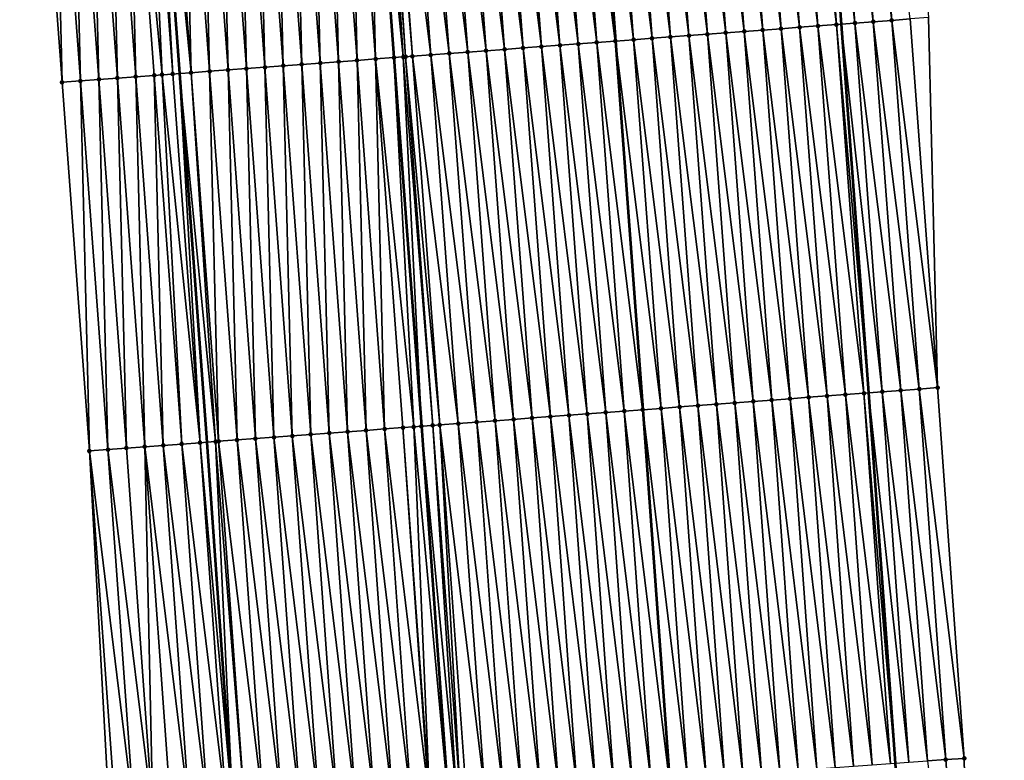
# Model space of a CAD drawing. Header units: feet. Extents: x 2010743 to 2022806, y 818705 to 837694.
# Tile 458 of 531: x 2011365 to 2011418, y 834953 to 834993. Entities that reach past the tile are written whole.
import ezdxf

# ---------------------------------------------------------------- set-up
doc = ezdxf.new("R2010")
doc.units = ezdxf.units.FT
doc.header["$MEASUREMENT"] = 0
for name, color, linetype, lineweight in [('EP_Travel Lane', 172, 'Continuous', 53), ('Road Shots', 141, 'Continuous', 100), ('STRIPING', 60, 'Continuous', 53)]:
    doc.layers.add(name, color=color, linetype=linetype, lineweight=lineweight)
doc.layers.add('I-77-MM17-21_NB-Surface-Border', color=7, linetype='Continuous')
doc.layers.add('I-77-MM17-21_NB-Surface-TIN', color=7, linetype='Continuous')

msp = doc.modelspace()

# ---------------------------------------------------------------- linework, layer by layer
at = {"layer": 'EP_Travel Lane'}
for points in [[(2011379.312, 835372.214, 318.371), (2011381.056, 835352.225, 318.031), (2011382.767, 835332.301, 317.694), (2011384.479, 835312.378, 317.312), (2011386.19, 835292.454, 316.967), (2011387.882, 835272.486, 316.613), (2011389.546, 835252.558, 316.264), (2011391.209, 835232.631, 315.902), (2011392.873, 835212.703, 315.569), (2011394.511, 835192.678, 315.213), (2011396.105, 835172.745, 314.846), (2011397.698, 835152.812, 314.476), (2011399.292, 835132.879, 314.135), (2011400.636, 835112.865, 313.791), (2011402.157, 835092.926, 313.419), (2011403.665, 835072.96, 313.042), (2011405.164, 835053.02, 312.71), (2011406.664, 835033.079, 312.361), (2011408.155, 835013.121, 312.006), (2011409.641, 834993.18, 311.649), (2011411.127, 834973.239, 311.263), (2011412.568, 834953.201, 310.905), (2011413.972, 834933.254, 310.525), (2011415.376, 834913.306, 310.196)], [(2011343.471, 835369.036, 318.673), (2011345.202, 835349.156, 318.333), (2011346.905, 835329.233, 317.953), (2011348.607, 835309.308, 317.598), (2011350.309, 835289.384, 317.24), (2011351.991, 835269.485, 316.885), (2011353.655, 835249.557, 316.548), (2011355.318, 835229.63, 316.166), (2011356.982, 835209.702, 315.817), (2011358.606, 835189.83, 315.464), (2011360.193, 835169.896, 315.119), (2011361.781, 835149.962, 314.759), (2011363.368, 835130.029, 314.388), (2011364.863, 835110.128, 314.021), (2011366.386, 835090.189, 313.681), (2011367.893, 835070.265, 313.337), (2011369.392, 835050.324, 312.984), (2011370.892, 835030.384, 312.62), (2011372.381, 835010.453, 312.287), (2011373.864, 834990.511, 311.941), (2011375.348, 834970.57, 311.56), (2011376.748, 834950.679, 311.193), (2011378.111, 834930.729, 310.823), (2011379.473, 834910.778, 310.478)]]:
    msp.add_polyline3d(points, dxfattribs=at)
at = {"layer": 'I-77-MM17-21_NB-Surface-Border', "color": 3, "linetype": 'Continuous', "lineweight": -3}
for points in [[(2011373.638, 834910.372, 310.299), (2011371.915, 834930.297, 310.642), (2011370.068, 834950.213, 310.995), (2011368.994, 834970.1, 311.378), (2011367.509, 834990.041, 311.738), (2011366.025, 835009.983, 312.086), (2011364.536, 835029.909, 312.431), (2011363.037, 835049.85, 312.781), (2011360.998, 835069.75, 313.11), (2011360.425, 835089.737, 313.503), (2011358.792, 835109.668, 313.849), (2011357.502, 835129.568, 314.203), (2011355.591, 835149.476, 314.562), (2011353.715, 835169.387, 314.903), (2011352.345, 835189.337, 315.276), (2011350.727, 835209.183, 315.635), (2011349.064, 835229.111, 315.98), (2011347.4, 835249.038, 316.356), (2011345.736, 835268.966, 316.708), (2011344.055, 835288.853, 317.055), (2011342.09, 835308.755, 317.397), (2011340.966, 835328.728, 317.775), (2011339.235, 835348.65, 318.143), (2011337.381, 835368.501, 318.484)], [(2011400.361, 835153.025, 314.383), (2011401.94, 835133.09, 314.039), (2011404.375, 835113.153, 313.643), (2011405.897, 835093.215, 313.262), (2011407.407, 835073.244, 312.898), (2011409.904, 835053.379, 312.512), (2011411.404, 835033.439, 312.17), (2011412.895, 835013.477, 311.815), (2011414.379, 834993.535, 311.467), (2011414.867, 834973.519, 311.119), (2011416.305, 834953.467, 310.75), (2011416.709, 834933.448, 310.428), (2011417.113, 834913.429, 310.133), (2011418.473, 834893.391, 309.778)]]:
    msp.add_polyline3d(points, dxfattribs=at)
at = {"layer": 'I-77-MM17-21_NB-Surface-TIN', "color": 128, "linetype": 'Continuous', "lineweight": -3}
for points in [[(2011411.388, 834993.311, 311.582), (2011409.903, 835013.252, 311.945), (2011408.906, 835013.177, 311.982)], [(2011412.385, 834993.386, 311.544), (2011410.9, 835013.327, 311.9), (2011409.903, 835013.252, 311.945)], [(2011411.388, 834993.311, 311.582), (2011412.385, 834993.386, 311.544), (2011409.903, 835013.252, 311.945)], [(2011412.385, 834993.386, 311.544), (2011413.382, 834993.461, 311.508), (2011410.9, 835013.327, 311.9)], [(2011404.407, 834992.788, 311.759), (2011402.923, 835012.73, 312.114), (2011401.926, 835012.655, 312.128)], [(2011405.405, 834992.862, 311.743), (2011403.92, 835012.804, 312.098), (2011402.923, 835012.73, 312.114)], [(2011404.407, 834992.788, 311.759), (2011405.405, 834992.862, 311.743), (2011402.923, 835012.73, 312.114)], [(2011406.402, 834992.937, 311.725), (2011404.917, 835012.879, 312.083), (2011403.92, 835012.804, 312.098)], [(2011405.405, 834992.862, 311.743), (2011406.402, 834992.937, 311.725), (2011403.92, 835012.804, 312.098)], [(2011407.399, 834993.012, 311.708), (2011405.914, 835012.953, 312.066), (2011404.917, 835012.879, 312.083)], [(2011406.402, 834992.937, 311.725), (2011407.399, 834993.012, 311.708), (2011404.917, 835012.879, 312.083)], [(2011408.396, 834993.086, 311.69), (2011406.912, 835013.028, 312.05), (2011405.914, 835012.953, 312.066)], [(2011407.399, 834993.012, 311.708), (2011408.396, 834993.086, 311.69), (2011405.914, 835012.953, 312.066)], [(2011409.393, 834993.161, 311.659), (2011407.909, 835013.103, 312.014), (2011406.912, 835013.028, 312.05)], [(2011408.396, 834993.086, 311.69), (2011409.393, 834993.161, 311.659), (2011406.912, 835013.028, 312.05)], [(2011407.909, 835013.103, 312.014), (2011409.641, 834993.18, 311.649), (2011408.155, 835013.121, 312.006)], [(2011409.393, 834993.161, 311.659), (2011409.641, 834993.18, 311.649), (2011407.909, 835013.103, 312.014)], [(2011410.391, 834993.236, 311.621), (2011408.906, 835013.177, 311.982), (2011408.155, 835013.121, 312.006)], [(2011410.391, 834993.236, 311.621), (2011408.155, 835013.121, 312.006), (2011409.641, 834993.18, 311.649)], [(2011410.391, 834993.236, 311.621), (2011411.388, 834993.311, 311.582), (2011408.906, 835013.177, 311.982)], [(2011397.427, 834992.266, 311.878), (2011395.942, 835012.208, 312.246), (2011394.945, 835012.133, 312.256)], [(2011395.942, 835012.208, 312.246), (2011397.442, 834992.267, 311.877), (2011395.957, 835012.209, 312.246)], [(2011397.427, 834992.266, 311.878), (2011397.442, 834992.267, 311.877), (2011395.942, 835012.208, 312.246)], [(2011398.424, 834992.341, 311.868), (2011396.939, 835012.282, 312.231), (2011395.957, 835012.209, 312.246)], [(2011398.424, 834992.341, 311.868), (2011395.957, 835012.209, 312.246), (2011397.442, 834992.267, 311.877)], [(2011399.421, 834992.415, 311.838), (2011397.937, 835012.357, 312.194), (2011396.939, 835012.282, 312.231)], [(2011398.424, 834992.341, 311.868), (2011399.421, 834992.415, 311.838), (2011396.939, 835012.282, 312.231)], [(2011400.418, 834992.49, 311.816), (2011398.934, 835012.432, 312.171), (2011397.937, 835012.357, 312.194)], [(2011399.421, 834992.415, 311.838), (2011400.418, 834992.49, 311.816), (2011397.937, 835012.357, 312.194)], [(2011401.416, 834992.564, 311.801), (2011399.931, 835012.506, 312.155), (2011398.934, 835012.432, 312.171)], [(2011400.418, 834992.49, 311.816), (2011401.416, 834992.564, 311.801), (2011398.934, 835012.432, 312.171)], [(2011402.413, 834992.639, 311.784), (2011400.928, 835012.581, 312.14), (2011399.931, 835012.506, 312.155)], [(2011401.416, 834992.564, 311.801), (2011402.413, 834992.639, 311.784), (2011399.931, 835012.506, 312.155)], [(2011403.41, 834992.713, 311.771), (2011401.926, 835012.655, 312.128), (2011400.928, 835012.581, 312.14)], [(2011402.413, 834992.639, 311.784), (2011403.41, 834992.713, 311.771), (2011400.928, 835012.581, 312.14)], [(2011403.41, 834992.713, 311.771), (2011404.407, 834992.788, 311.759), (2011401.926, 835012.655, 312.128)], [(2011390.446, 834991.744, 311.986), (2011388.962, 835011.686, 312.356), (2011387.965, 835011.611, 312.375)], [(2011391.444, 834991.819, 311.972), (2011389.959, 835011.76, 312.341), (2011388.962, 835011.686, 312.356)], [(2011390.446, 834991.744, 311.986), (2011391.444, 834991.819, 311.972), (2011388.962, 835011.686, 312.356)], [(2011392.441, 834991.894, 311.954), (2011390.956, 835011.835, 312.321), (2011389.959, 835011.76, 312.341)], [(2011391.444, 834991.819, 311.972), (2011392.441, 834991.894, 311.954), (2011389.959, 835011.76, 312.341)], [(2011393.438, 834991.968, 311.937), (2011391.953, 835011.91, 312.304), (2011390.956, 835011.835, 312.321)], [(2011392.441, 834991.894, 311.954), (2011393.438, 834991.968, 311.937), (2011390.956, 835011.835, 312.321)], [(2011394.435, 834992.043, 311.922), (2011392.951, 835011.984, 312.286), (2011391.953, 835011.91, 312.304)], [(2011393.438, 834991.968, 311.937), (2011394.435, 834992.043, 311.922), (2011391.953, 835011.91, 312.304)], [(2011395.432, 834992.117, 311.907), (2011393.948, 835012.059, 312.266), (2011392.951, 835011.984, 312.286)], [(2011394.435, 834992.043, 311.922), (2011395.432, 834992.117, 311.907), (2011392.951, 835011.984, 312.286)], [(2011396.43, 834992.192, 311.89), (2011394.945, 835012.133, 312.256), (2011393.948, 835012.059, 312.266)], [(2011395.432, 834992.117, 311.907), (2011396.43, 834992.192, 311.89), (2011393.948, 835012.059, 312.266)], [(2011396.43, 834992.192, 311.89), (2011397.427, 834992.266, 311.878), (2011394.945, 835012.133, 312.256)], [(2011382.468, 834991.15, 312.021), (2011381.981, 835011.165, 312.403), (2011380.984, 835011.091, 312.388)], [(2011383.466, 834991.224, 312.036), (2011382.978, 835011.239, 312.423), (2011381.981, 835011.165, 312.403)], [(2011382.468, 834991.15, 312.021), (2011383.466, 834991.224, 312.036), (2011381.981, 835011.165, 312.403)], [(2011384.463, 834991.298, 312.055), (2011383.976, 835011.313, 312.433), (2011382.978, 835011.239, 312.423)], [(2011383.466, 834991.224, 312.036), (2011384.463, 834991.298, 312.055), (2011382.978, 835011.239, 312.423)], [(2011385.964, 834991.409, 312.068), (2011384.732, 835011.37, 312.438), (2011383.976, 835011.313, 312.433)], [(2011385.964, 834991.409, 312.068), (2011383.976, 835011.313, 312.433), (2011385.46, 834991.372, 312.063)], [(2011384.463, 834991.298, 312.055), (2011385.46, 834991.372, 312.063), (2011383.976, 835011.313, 312.433)], [(2011386.09, 834991.419, 312.068), (2011384.812, 835011.376, 312.438), (2011384.732, 835011.37, 312.438)], [(2011385.964, 834991.409, 312.068), (2011386.09, 834991.419, 312.068), (2011384.732, 835011.37, 312.438)], [(2011386.457, 834991.446, 312.063), (2011384.973, 835011.388, 312.437), (2011384.812, 835011.376, 312.438)], [(2011386.09, 834991.419, 312.068), (2011386.457, 834991.446, 312.063), (2011384.812, 835011.376, 312.438)], [(2011387.455, 834991.521, 312.045), (2011385.97, 835011.462, 312.418), (2011384.973, 835011.388, 312.437)], [(2011386.457, 834991.446, 312.063), (2011387.455, 834991.521, 312.045), (2011384.973, 835011.388, 312.437)], [(2011388.452, 834991.595, 312.024), (2011386.967, 835011.537, 312.396), (2011385.97, 835011.462, 312.418)], [(2011387.455, 834991.521, 312.045), (2011388.452, 834991.595, 312.024), (2011385.97, 835011.462, 312.418)], [(2011389.449, 834991.67, 312.003), (2011387.965, 835011.611, 312.375), (2011386.967, 835011.537, 312.396)], [(2011388.452, 834991.595, 312.024), (2011389.449, 834991.67, 312.003), (2011386.967, 835011.537, 312.396)], [(2011389.449, 834991.67, 312.003), (2011390.446, 834991.744, 311.986), (2011387.965, 835011.611, 312.375)], [(2011374.49, 834990.557, 311.953), (2011374.003, 835010.573, 312.318), (2011373.006, 835010.499, 312.303)], [(2011375.488, 834990.631, 311.965), (2011375, 835010.647, 312.335), (2011374.003, 835010.573, 312.318)], [(2011374.49, 834990.557, 311.953), (2011375.488, 834990.631, 311.965), (2011374.003, 835010.573, 312.318)], [(2011376.485, 834990.705, 311.973), (2011375.998, 835010.721, 312.345), (2011375, 835010.647, 312.335)], [(2011375.488, 834990.631, 311.965), (2011376.485, 834990.705, 311.973), (2011375, 835010.647, 312.335)], [(2011377.482, 834990.779, 311.979), (2011376.995, 835010.795, 312.353), (2011375.998, 835010.721, 312.345)], [(2011376.485, 834990.705, 311.973), (2011377.482, 834990.779, 311.979), (2011375.998, 835010.721, 312.345)], [(2011378.479, 834990.854, 311.988), (2011377.992, 835010.869, 312.361), (2011376.995, 835010.795, 312.353)], [(2011377.482, 834990.779, 311.979), (2011378.479, 834990.854, 311.988), (2011376.995, 835010.795, 312.353)], [(2011379.477, 834990.928, 311.994), (2011378.989, 835010.943, 312.37), (2011377.992, 835010.869, 312.361)], [(2011378.479, 834990.854, 311.988), (2011379.477, 834990.928, 311.994), (2011377.992, 835010.869, 312.361)], [(2011380.474, 834991.002, 312.002), (2011379.987, 835011.017, 312.377), (2011378.989, 835010.943, 312.37)], [(2011379.477, 834990.928, 311.994), (2011380.474, 834991.002, 312.002), (2011378.989, 835010.943, 312.37)], [(2011381.471, 834991.076, 312.011), (2011380.984, 835011.091, 312.388), (2011379.987, 835011.017, 312.377)], [(2011380.474, 834991.002, 312.002), (2011381.471, 834991.076, 312.011), (2011379.987, 835011.017, 312.377)], [(2011381.471, 834991.076, 312.011), (2011382.468, 834991.15, 312.021), (2011380.984, 835011.091, 312.388)], [(2011367.509, 834990.041, 311.738), (2011367.022, 835010.057, 312.121), (2011366.025, 835009.983, 312.086)], [(2011368.507, 834990.115, 311.775), (2011368.019, 835010.13, 312.153), (2011367.022, 835010.057, 312.121)], [(2011367.509, 834990.041, 311.738), (2011368.507, 834990.115, 311.775), (2011367.022, 835010.057, 312.121)], [(2011369.504, 834990.189, 311.809), (2011369.017, 835010.204, 312.189), (2011368.019, 835010.13, 312.153)], [(2011368.507, 834990.115, 311.775), (2011369.504, 834990.189, 311.809), (2011368.019, 835010.13, 312.153)], [(2011370.501, 834990.262, 311.847), (2011370.014, 835010.278, 312.208), (2011369.017, 835010.204, 312.189)], [(2011369.504, 834990.189, 311.809), (2011370.501, 834990.262, 311.847), (2011369.017, 835010.204, 312.189)], [(2011371.499, 834990.336, 311.865), (2011371.011, 835010.352, 312.245), (2011370.014, 835010.278, 312.208)], [(2011370.501, 834990.262, 311.847), (2011371.499, 834990.336, 311.865), (2011370.014, 835010.278, 312.208)], [(2011372.918, 834990.441, 311.925), (2011372.009, 835010.425, 312.285), (2011371.011, 835010.352, 312.245)], [(2011371.499, 834990.336, 311.865), (2011372.496, 834990.41, 311.899), (2011371.011, 835010.352, 312.245)], [(2011372.496, 834990.41, 311.899), (2011372.918, 834990.441, 311.925), (2011371.011, 835010.352, 312.245)], [(2011373.493, 834990.483, 311.934), (2011372.381, 835010.453, 312.287), (2011372.009, 835010.425, 312.285)], [(2011372.918, 834990.441, 311.925), (2011373.493, 834990.483, 311.934), (2011372.009, 835010.425, 312.285)], [(2011372.545, 835010.465, 312.287), (2011372.381, 835010.453, 312.287), (2011373.864, 834990.511, 311.941)], [(2011373.493, 834990.483, 311.934), (2011373.864, 834990.511, 311.941), (2011372.381, 835010.453, 312.287)], [(2011374.49, 834990.557, 311.953), (2011373.006, 835010.499, 312.303), (2011372.545, 835010.465, 312.287)], [(2011374.49, 834990.557, 311.953), (2011372.545, 835010.465, 312.287), (2011373.864, 834990.511, 311.941)], [(2011414.867, 834973.519, 311.119), (2011414.379, 834993.535, 311.467), (2011413.382, 834993.461, 311.508)], [(2011408.884, 834973.07, 311.33), (2011407.399, 834993.012, 311.708), (2011406.402, 834992.937, 311.725)], [(2011409.881, 834973.145, 311.309), (2011408.396, 834993.086, 311.69), (2011407.399, 834993.012, 311.708)], [(2011408.884, 834973.07, 311.33), (2011409.881, 834973.145, 311.309), (2011407.399, 834993.012, 311.708)], [(2011410.878, 834973.22, 311.275), (2011409.393, 834993.161, 311.659), (2011408.396, 834993.086, 311.69)], [(2011409.881, 834973.145, 311.309), (2011410.878, 834973.22, 311.275), (2011408.396, 834993.086, 311.69)], [(2011409.393, 834993.161, 311.659), (2011411.127, 834973.239, 311.263), (2011409.641, 834993.18, 311.649)], [(2011410.878, 834973.22, 311.275), (2011411.127, 834973.239, 311.263), (2011409.393, 834993.161, 311.659)], [(2011411.875, 834973.295, 311.226), (2011410.391, 834993.236, 311.621), (2011409.641, 834993.18, 311.649)], [(2011411.875, 834973.295, 311.226), (2011409.641, 834993.18, 311.649), (2011411.127, 834973.239, 311.263)], [(2011412.872, 834973.37, 311.186), (2011411.388, 834993.311, 311.582), (2011410.391, 834993.236, 311.621)], [(2011411.875, 834973.295, 311.226), (2011412.872, 834973.37, 311.186), (2011410.391, 834993.236, 311.621)], [(2011413.87, 834973.445, 311.153), (2011412.385, 834993.386, 311.544), (2011411.388, 834993.311, 311.582)], [(2011412.872, 834973.37, 311.186), (2011413.87, 834973.445, 311.153), (2011411.388, 834993.311, 311.582)], [(2011414.867, 834973.519, 311.119), (2011413.382, 834993.461, 311.508), (2011412.385, 834993.386, 311.544)], [(2011413.87, 834973.445, 311.153), (2011414.867, 834973.519, 311.119), (2011412.385, 834993.386, 311.544)], [(2011401.903, 834972.548, 311.462), (2011400.418, 834992.49, 311.816), (2011399.421, 834992.415, 311.838)], [(2011402.9, 834972.623, 311.443), (2011401.416, 834992.564, 311.801), (2011400.418, 834992.49, 311.816)], [(2011401.903, 834972.548, 311.462), (2011402.9, 834972.623, 311.443), (2011400.418, 834992.49, 311.816)], [(2011403.897, 834972.697, 311.426), (2011402.413, 834992.639, 311.784), (2011401.416, 834992.564, 311.801)], [(2011402.9, 834972.623, 311.443), (2011403.897, 834972.697, 311.426), (2011401.416, 834992.564, 311.801)], [(2011404.895, 834972.772, 311.408), (2011403.41, 834992.713, 311.771), (2011402.413, 834992.639, 311.784)], [(2011403.897, 834972.697, 311.426), (2011404.895, 834972.772, 311.408), (2011402.413, 834992.639, 311.784)], [(2011405.892, 834972.846, 311.391), (2011404.407, 834992.788, 311.759), (2011403.41, 834992.713, 311.771)], [(2011404.895, 834972.772, 311.408), (2011405.892, 834972.846, 311.391), (2011403.41, 834992.713, 311.771)], [(2011406.889, 834972.921, 311.373), (2011405.405, 834992.862, 311.743), (2011404.407, 834992.788, 311.759)], [(2011405.892, 834972.846, 311.391), (2011406.889, 834972.921, 311.373), (2011404.407, 834992.788, 311.759)], [(2011407.886, 834972.996, 311.352), (2011406.402, 834992.937, 311.725), (2011405.405, 834992.862, 311.743)], [(2011406.889, 834972.921, 311.373), (2011407.886, 834972.996, 311.352), (2011405.405, 834992.862, 311.743)], [(2011407.886, 834972.996, 311.352), (2011408.884, 834973.07, 311.33), (2011406.402, 834992.937, 311.725)], [(2011394.923, 834972.026, 311.584), (2011393.438, 834991.968, 311.937), (2011392.441, 834991.894, 311.954)], [(2011395.92, 834972.101, 311.569), (2011394.435, 834992.043, 311.922), (2011393.438, 834991.968, 311.937)], [(2011394.923, 834972.026, 311.584), (2011395.92, 834972.101, 311.569), (2011393.438, 834991.968, 311.937)], [(2011396.917, 834972.175, 311.553), (2011395.432, 834992.117, 311.907), (2011394.435, 834992.043, 311.922)], [(2011395.92, 834972.101, 311.569), (2011396.917, 834972.175, 311.553), (2011394.435, 834992.043, 311.922)], [(2011397.914, 834972.25, 311.548), (2011396.43, 834992.192, 311.89), (2011395.432, 834992.117, 311.907)], [(2011396.917, 834972.175, 311.553), (2011397.914, 834972.25, 311.548), (2011395.432, 834992.117, 311.907)], [(2011398.911, 834972.324, 311.552), (2011397.427, 834992.266, 311.878), (2011396.43, 834992.192, 311.89)], [(2011397.914, 834972.25, 311.548), (2011398.911, 834972.324, 311.552), (2011396.43, 834992.192, 311.89)], [(2011397.427, 834992.266, 311.878), (2011398.928, 834972.325, 311.551), (2011397.442, 834992.267, 311.877)], [(2011398.911, 834972.324, 311.552), (2011398.928, 834972.325, 311.551), (2011397.427, 834992.266, 311.878)], [(2011399.909, 834972.399, 311.525), (2011398.424, 834992.341, 311.868), (2011397.442, 834992.267, 311.877)], [(2011399.909, 834972.399, 311.525), (2011397.442, 834992.267, 311.877), (2011398.928, 834972.325, 311.551)], [(2011400.906, 834972.474, 311.485), (2011399.421, 834992.415, 311.838), (2011398.424, 834992.341, 311.868)], [(2011399.909, 834972.399, 311.525), (2011400.906, 834972.474, 311.485), (2011398.424, 834992.341, 311.868)], [(2011400.906, 834972.474, 311.485), (2011401.903, 834972.548, 311.462), (2011399.421, 834992.415, 311.838)], [(2011385.964, 834991.409, 312.068), (2011385.46, 834991.372, 312.063), (2011386.945, 834971.43, 311.712)], [(2011387.562, 834971.476, 311.712), (2011386.09, 834991.419, 312.068), (2011385.964, 834991.409, 312.068)], [(2011387.562, 834971.476, 311.712), (2011385.964, 834991.409, 312.068), (2011386.945, 834971.43, 311.712)], [(2011387.942, 834971.504, 311.709), (2011386.457, 834991.446, 312.063), (2011386.09, 834991.419, 312.068)], [(2011387.562, 834971.476, 311.712), (2011387.942, 834971.504, 311.709), (2011386.09, 834991.419, 312.068)], [(2011388.939, 834971.579, 311.693), (2011387.455, 834991.521, 312.045), (2011386.457, 834991.446, 312.063)], [(2011387.942, 834971.504, 311.709), (2011388.939, 834971.579, 311.693), (2011386.457, 834991.446, 312.063)], [(2011389.936, 834971.654, 311.671), (2011388.452, 834991.595, 312.024), (2011387.455, 834991.521, 312.045)], [(2011388.939, 834971.579, 311.693), (2011389.936, 834971.654, 311.671), (2011387.455, 834991.521, 312.045)], [(2011390.934, 834971.728, 311.657), (2011389.449, 834991.67, 312.003), (2011388.452, 834991.595, 312.024)], [(2011389.936, 834971.654, 311.671), (2011390.934, 834971.728, 311.657), (2011388.452, 834991.595, 312.024)], [(2011391.931, 834971.803, 311.639), (2011390.446, 834991.744, 311.986), (2011389.449, 834991.67, 312.003)], [(2011390.934, 834971.728, 311.657), (2011391.931, 834971.803, 311.639), (2011389.449, 834991.67, 312.003)], [(2011392.928, 834971.877, 311.624), (2011391.444, 834991.819, 311.972), (2011390.446, 834991.744, 311.986)], [(2011391.931, 834971.803, 311.639), (2011392.928, 834971.877, 311.624), (2011390.446, 834991.744, 311.986)], [(2011393.925, 834971.952, 311.605), (2011392.441, 834991.894, 311.954), (2011391.444, 834991.819, 311.972)], [(2011392.928, 834971.877, 311.624), (2011393.925, 834971.952, 311.605), (2011391.444, 834991.819, 311.972)], [(2011393.925, 834971.952, 311.605), (2011394.923, 834972.026, 311.584), (2011392.441, 834991.894, 311.954)], [(2011379.964, 834970.912, 311.634), (2011379.477, 834990.928, 311.994), (2011378.479, 834990.854, 311.988)], [(2011380.961, 834970.986, 311.644), (2011380.474, 834991.002, 312.002), (2011379.477, 834990.928, 311.994)], [(2011379.964, 834970.912, 311.634), (2011380.961, 834970.986, 311.644), (2011379.477, 834990.928, 311.994)], [(2011381.959, 834971.06, 311.656), (2011381.471, 834991.076, 312.011), (2011380.474, 834991.002, 312.002)], [(2011380.961, 834970.986, 311.644), (2011381.959, 834971.06, 311.656), (2011380.474, 834991.002, 312.002)], [(2011382.956, 834971.134, 311.666), (2011382.468, 834991.15, 312.021), (2011381.471, 834991.076, 312.011)], [(2011381.959, 834971.06, 311.656), (2011382.956, 834971.134, 311.666), (2011381.471, 834991.076, 312.011)], [(2011383.953, 834971.208, 311.68), (2011383.466, 834991.224, 312.036), (2011382.468, 834991.15, 312.021)], [(2011382.956, 834971.134, 311.666), (2011383.953, 834971.208, 311.68), (2011382.468, 834991.15, 312.021)], [(2011384.95, 834971.282, 311.691), (2011384.463, 834991.298, 312.055), (2011383.466, 834991.224, 312.036)], [(2011383.953, 834971.208, 311.68), (2011384.95, 834971.282, 311.691), (2011383.466, 834991.224, 312.036)], [(2011386.53, 834971.399, 311.714), (2011385.46, 834991.372, 312.063), (2011384.463, 834991.298, 312.055)], [(2011384.95, 834971.282, 311.691), (2011385.948, 834971.356, 311.707), (2011384.463, 834991.298, 312.055)], [(2011385.948, 834971.356, 311.707), (2011386.53, 834971.399, 311.714), (2011384.463, 834991.298, 312.055)], [(2011386.53, 834971.399, 311.714), (2011386.945, 834971.43, 311.712), (2011385.46, 834991.372, 312.063)], [(2011371.986, 834970.321, 311.484), (2011371.499, 834990.336, 311.865), (2011370.501, 834990.262, 311.847)], [(2011372.983, 834970.394, 311.507), (2011372.496, 834990.41, 311.899), (2011371.499, 834990.336, 311.865)], [(2011371.986, 834970.321, 311.484), (2011372.983, 834970.394, 311.507), (2011371.499, 834990.336, 311.865)], [(2011373.98, 834970.468, 311.536), (2011372.918, 834990.441, 311.925), (2011372.496, 834990.41, 311.899)], [(2011372.983, 834970.394, 311.507), (2011373.98, 834970.468, 311.536), (2011372.496, 834990.41, 311.899)], [(2011374.978, 834970.542, 311.548), (2011373.493, 834990.483, 311.934), (2011372.918, 834990.441, 311.925)], [(2011373.98, 834970.468, 311.536), (2011374.978, 834970.542, 311.548), (2011372.918, 834990.441, 311.925)], [(2011374.978, 834970.542, 311.548), (2011373.864, 834990.511, 311.941), (2011373.493, 834990.483, 311.934)], [(2011375.817, 834970.604, 311.575), (2011374.49, 834990.557, 311.953), (2011373.864, 834990.511, 311.941)], [(2011374.978, 834970.542, 311.548), (2011375.348, 834970.57, 311.56), (2011373.864, 834990.511, 311.941)], [(2011375.817, 834970.604, 311.575), (2011373.864, 834990.511, 311.941), (2011375.348, 834970.57, 311.56)], [(2011375.975, 834970.616, 311.58), (2011375.488, 834990.631, 311.965), (2011374.49, 834990.557, 311.953)], [(2011375.817, 834970.604, 311.575), (2011375.975, 834970.616, 311.58), (2011374.49, 834990.557, 311.953)], [(2011376.972, 834970.69, 311.599), (2011376.485, 834990.705, 311.973), (2011375.488, 834990.631, 311.965)], [(2011375.975, 834970.616, 311.58), (2011376.972, 834970.69, 311.599), (2011375.488, 834990.631, 311.965)], [(2011377.969, 834970.764, 311.609), (2011377.482, 834990.779, 311.979), (2011376.485, 834990.705, 311.973)], [(2011376.972, 834970.69, 311.599), (2011377.969, 834970.764, 311.609), (2011376.485, 834990.705, 311.973)], [(2011378.967, 834970.838, 311.622), (2011378.479, 834990.854, 311.988), (2011377.482, 834990.779, 311.979)], [(2011377.969, 834970.764, 311.609), (2011378.967, 834970.838, 311.622), (2011377.482, 834990.779, 311.979)], [(2011378.967, 834970.838, 311.622), (2011379.964, 834970.912, 311.634), (2011378.479, 834990.854, 311.988)], [(2011368.994, 834970.1, 311.378), (2011368.507, 834990.115, 311.775), (2011367.509, 834990.041, 311.738)], [(2011369.991, 834970.173, 311.412), (2011369.504, 834990.189, 311.809), (2011368.507, 834990.115, 311.775)], [(2011368.994, 834970.1, 311.378), (2011369.991, 834970.173, 311.412), (2011368.507, 834990.115, 311.775)], [(2011370.989, 834970.247, 311.446), (2011370.501, 834990.262, 311.847), (2011369.504, 834990.189, 311.809)], [(2011369.991, 834970.173, 311.412), (2011370.989, 834970.247, 311.446), (2011369.504, 834990.189, 311.809)], [(2011370.989, 834970.247, 311.446), (2011371.986, 834970.321, 311.484), (2011370.501, 834990.262, 311.847)], [(2011413.312, 834953.254, 310.873), (2011411.875, 834973.295, 311.226), (2011411.127, 834973.239, 311.263)], [(2011414.31, 834953.325, 310.84), (2011412.872, 834973.37, 311.186), (2011411.875, 834973.295, 311.226)], [(2011413.312, 834953.254, 310.873), (2011414.31, 834953.325, 310.84), (2011411.875, 834973.295, 311.226)], [(2011415.307, 834953.396, 310.795), (2011413.87, 834973.445, 311.153), (2011412.872, 834973.37, 311.186)], [(2011414.31, 834953.325, 310.84), (2011415.307, 834953.396, 310.795), (2011412.872, 834973.37, 311.186)], [(2011416.305, 834953.467, 310.75), (2011414.867, 834973.519, 311.119), (2011413.87, 834973.445, 311.153)], [(2011415.307, 834953.396, 310.795), (2011416.305, 834953.467, 310.75), (2011413.87, 834973.445, 311.153)], [(2011406.33, 834952.76, 311.041), (2011404.895, 834972.772, 311.408), (2011403.897, 834972.697, 311.426)], [(2011407.327, 834952.831, 311.024), (2011405.892, 834972.846, 311.391), (2011404.895, 834972.772, 311.408)], [(2011406.33, 834952.76, 311.041), (2011407.327, 834952.831, 311.024), (2011404.895, 834972.772, 311.408)], [(2011408.325, 834952.901, 311.01), (2011406.889, 834972.921, 311.373), (2011405.892, 834972.846, 311.391)], [(2011407.327, 834952.831, 311.024), (2011408.325, 834952.901, 311.01), (2011405.892, 834972.846, 311.391)], [(2011409.322, 834952.971, 310.993), (2011407.886, 834972.996, 311.352), (2011406.889, 834972.921, 311.373)], [(2011408.325, 834952.901, 311.01), (2011409.322, 834952.971, 310.993), (2011406.889, 834972.921, 311.373)], [(2011410.32, 834953.042, 310.973), (2011408.884, 834973.07, 311.33), (2011407.886, 834972.996, 311.352)], [(2011409.322, 834952.971, 310.993), (2011410.32, 834953.042, 310.973), (2011407.886, 834972.996, 311.352)], [(2011411.317, 834953.112, 310.951), (2011409.881, 834973.145, 311.309), (2011408.884, 834973.07, 311.33)], [(2011410.32, 834953.042, 310.973), (2011411.317, 834953.112, 310.951), (2011408.884, 834973.07, 311.33)], [(2011412.315, 834953.183, 310.915), (2011410.878, 834973.22, 311.275), (2011409.881, 834973.145, 311.309)], [(2011411.317, 834953.112, 310.951), (2011412.315, 834953.183, 310.915), (2011409.881, 834973.145, 311.309)], [(2011410.878, 834973.22, 311.275), (2011412.568, 834953.201, 310.905), (2011411.127, 834973.239, 311.263)], [(2011412.315, 834953.183, 310.915), (2011412.568, 834953.201, 310.905), (2011410.878, 834973.22, 311.275)], [(2011413.312, 834953.254, 310.873), (2011411.127, 834973.239, 311.263), (2011412.568, 834953.201, 310.905)], [(2011399.347, 834952.267, 311.175), (2011397.914, 834972.25, 311.548), (2011396.917, 834972.175, 311.553)], [(2011400.345, 834952.338, 311.163), (2011398.911, 834972.324, 311.552), (2011397.914, 834972.25, 311.548)], [(2011399.347, 834952.267, 311.175), (2011400.345, 834952.338, 311.163), (2011397.914, 834972.25, 311.548)], [(2011398.911, 834972.324, 311.552), (2011400.361, 834952.339, 311.163), (2011398.928, 834972.325, 311.551)], [(2011400.345, 834952.338, 311.163), (2011400.361, 834952.339, 311.163), (2011398.911, 834972.324, 311.552)], [(2011401.342, 834952.408, 311.148), (2011399.909, 834972.399, 311.525), (2011398.928, 834972.325, 311.551)], [(2011401.342, 834952.408, 311.148), (2011398.928, 834972.325, 311.551), (2011400.361, 834952.339, 311.163)], [(2011402.34, 834952.478, 311.12), (2011400.906, 834972.474, 311.485), (2011399.909, 834972.399, 311.525)], [(2011401.342, 834952.408, 311.148), (2011402.34, 834952.478, 311.12), (2011399.909, 834972.399, 311.525)], [(2011403.337, 834952.549, 311.099), (2011401.903, 834972.548, 311.462), (2011400.906, 834972.474, 311.485)], [(2011402.34, 834952.478, 311.12), (2011403.337, 834952.549, 311.099), (2011400.906, 834972.474, 311.485)], [(2011404.335, 834952.619, 311.077), (2011402.9, 834972.623, 311.443), (2011401.903, 834972.548, 311.462)], [(2011403.337, 834952.549, 311.099), (2011404.335, 834952.619, 311.077), (2011401.903, 834972.548, 311.462)], [(2011405.332, 834952.69, 311.058), (2011403.897, 834972.697, 311.426), (2011402.9, 834972.623, 311.443)], [(2011404.335, 834952.619, 311.077), (2011405.332, 834952.69, 311.058), (2011402.9, 834972.623, 311.443)], [(2011405.332, 834952.69, 311.058), (2011406.33, 834952.76, 311.041), (2011403.897, 834972.697, 311.426)], [(2011392.364, 834951.774, 311.293), (2011390.934, 834971.728, 311.657), (2011389.936, 834971.654, 311.671)], [(2011393.362, 834951.845, 311.274), (2011391.931, 834971.803, 311.639), (2011390.934, 834971.728, 311.657)], [(2011392.364, 834951.774, 311.293), (2011393.362, 834951.845, 311.274), (2011390.934, 834971.728, 311.657)], [(2011394.359, 834951.915, 311.257), (2011392.928, 834971.877, 311.624), (2011391.931, 834971.803, 311.639)], [(2011393.362, 834951.845, 311.274), (2011394.359, 834951.915, 311.257), (2011391.931, 834971.803, 311.639)], [(2011395.357, 834951.986, 311.237), (2011393.925, 834971.952, 311.605), (2011392.928, 834971.877, 311.624)], [(2011394.359, 834951.915, 311.257), (2011395.357, 834951.986, 311.237), (2011392.928, 834971.877, 311.624)], [(2011396.355, 834952.056, 311.216), (2011394.923, 834972.026, 311.584), (2011393.925, 834971.952, 311.605)], [(2011395.357, 834951.986, 311.237), (2011396.355, 834952.056, 311.216), (2011393.925, 834971.952, 311.605)], [(2011397.352, 834952.127, 311.199), (2011395.92, 834972.101, 311.569), (2011394.923, 834972.026, 311.584)], [(2011396.355, 834952.056, 311.216), (2011397.352, 834952.127, 311.199), (2011394.923, 834972.026, 311.584)], [(2011398.35, 834952.197, 311.185), (2011396.917, 834972.175, 311.553), (2011395.92, 834972.101, 311.569)], [(2011397.352, 834952.127, 311.199), (2011398.35, 834952.197, 311.185), (2011395.92, 834972.101, 311.569)], [(2011398.35, 834952.197, 311.185), (2011399.347, 834952.267, 311.175), (2011396.917, 834972.175, 311.553)], [(2011385.382, 834951.284, 311.305), (2011383.953, 834971.208, 311.68), (2011382.956, 834971.134, 311.666)], [(2011386.379, 834951.353, 311.324), (2011384.95, 834971.282, 311.691), (2011383.953, 834971.208, 311.68)], [(2011385.382, 834951.284, 311.305), (2011386.379, 834951.353, 311.324), (2011383.953, 834971.208, 311.68)], [(2011387.343, 834951.421, 311.344), (2011385.948, 834971.356, 311.707), (2011384.95, 834971.282, 311.691)], [(2011386.379, 834951.353, 311.324), (2011387.343, 834951.421, 311.344), (2011384.95, 834971.282, 311.691)], [(2011387.377, 834951.423, 311.345), (2011386.53, 834971.399, 311.714), (2011385.948, 834971.356, 311.707)], [(2011387.343, 834951.421, 311.344), (2011387.377, 834951.423, 311.345), (2011385.948, 834971.356, 311.707)], [(2011386.53, 834971.399, 311.714), (2011388.374, 834951.493, 311.354), (2011386.945, 834971.43, 311.712)], [(2011387.377, 834951.423, 311.345), (2011388.374, 834951.493, 311.354), (2011386.53, 834971.399, 311.714)], [(2011388.843, 834951.526, 311.356), (2011387.562, 834971.476, 311.712), (2011386.945, 834971.43, 311.712)], [(2011388.843, 834951.526, 311.356), (2011386.945, 834971.43, 311.712), (2011388.374, 834951.493, 311.354)], [(2011389.044, 834951.54, 311.355), (2011387.942, 834971.504, 311.709), (2011387.562, 834971.476, 311.712)], [(2011388.843, 834951.526, 311.356), (2011389.044, 834951.54, 311.355), (2011387.562, 834971.476, 311.712)], [(2011390.369, 834951.634, 311.333), (2011388.939, 834971.579, 311.693), (2011387.942, 834971.504, 311.709)], [(2011389.044, 834951.54, 311.355), (2011389.372, 834951.563, 311.352), (2011387.942, 834971.504, 311.709)], [(2011389.372, 834951.563, 311.352), (2011390.369, 834951.634, 311.333), (2011387.942, 834971.504, 311.709)], [(2011391.367, 834951.704, 311.311), (2011389.936, 834971.654, 311.671), (2011388.939, 834971.579, 311.693)], [(2011390.369, 834951.634, 311.333), (2011391.367, 834951.704, 311.311), (2011388.939, 834971.579, 311.693)], [(2011391.367, 834951.704, 311.311), (2011392.364, 834951.774, 311.293), (2011389.936, 834971.654, 311.671)], [(2011378.399, 834950.794, 311.226), (2011376.972, 834970.69, 311.599), (2011375.975, 834970.616, 311.58)], [(2011379.396, 834950.864, 311.241), (2011377.969, 834970.764, 311.609), (2011376.972, 834970.69, 311.599)], [(2011378.399, 834950.794, 311.226), (2011379.396, 834950.864, 311.241), (2011376.972, 834970.69, 311.599)], [(2011380.394, 834950.934, 311.253), (2011378.967, 834970.838, 311.622), (2011377.969, 834970.764, 311.609)], [(2011379.396, 834950.864, 311.241), (2011380.394, 834950.934, 311.253), (2011377.969, 834970.764, 311.609)], [(2011381.391, 834951.004, 311.262), (2011379.964, 834970.912, 311.634), (2011378.967, 834970.838, 311.622)], [(2011380.394, 834950.934, 311.253), (2011381.391, 834951.004, 311.262), (2011378.967, 834970.838, 311.622)], [(2011382.389, 834951.074, 311.271), (2011380.961, 834970.986, 311.644), (2011379.964, 834970.912, 311.634)], [(2011381.391, 834951.004, 311.262), (2011382.389, 834951.074, 311.271), (2011379.964, 834970.912, 311.634)], [(2011383.387, 834951.144, 311.28), (2011381.959, 834971.06, 311.656), (2011380.961, 834970.986, 311.644)], [(2011382.389, 834951.074, 311.271), (2011383.387, 834951.144, 311.28), (2011380.961, 834970.986, 311.644)], [(2011384.384, 834951.214, 311.293), (2011382.956, 834971.134, 311.666), (2011381.959, 834971.06, 311.656)], [(2011383.387, 834951.144, 311.28), (2011384.384, 834951.214, 311.293), (2011381.959, 834971.06, 311.656)], [(2011384.384, 834951.214, 311.293), (2011385.382, 834951.284, 311.305), (2011382.956, 834971.134, 311.666)], [(2011371.416, 834950.307, 311.045), (2011369.991, 834970.173, 311.412), (2011368.994, 834970.1, 311.378)], [(2011370.068, 834950.213, 310.995), (2011370.418, 834950.238, 311.008), (2011368.994, 834970.1, 311.378)], [(2011370.418, 834950.238, 311.008), (2011371.416, 834950.307, 311.045), (2011368.994, 834970.1, 311.378)], [(2011372.413, 834950.377, 311.079), (2011370.989, 834970.247, 311.446), (2011369.991, 834970.173, 311.412)], [(2011371.416, 834950.307, 311.045), (2011372.413, 834950.377, 311.079), (2011369.991, 834970.173, 311.412)], [(2011372.413, 834950.377, 311.079), (2011371.986, 834970.321, 311.484), (2011370.989, 834970.247, 311.446)], [(2011374.409, 834950.516, 311.143), (2011372.983, 834970.394, 311.507), (2011371.986, 834970.321, 311.484)], [(2011372.413, 834950.377, 311.079), (2011373.411, 834950.446, 311.117), (2011371.986, 834970.321, 311.484)], [(2011373.411, 834950.446, 311.117), (2011374.409, 834950.516, 311.143), (2011371.986, 834970.321, 311.484)], [(2011375.406, 834950.585, 311.178), (2011373.98, 834970.468, 311.536), (2011372.983, 834970.394, 311.507)], [(2011374.409, 834950.516, 311.143), (2011375.406, 834950.585, 311.178), (2011372.983, 834970.394, 311.507)], [(2011376.404, 834950.655, 311.187), (2011374.978, 834970.542, 311.548), (2011373.98, 834970.468, 311.536)], [(2011375.406, 834950.585, 311.178), (2011376.404, 834950.655, 311.187), (2011373.98, 834970.468, 311.536)], [(2011374.978, 834970.542, 311.548), (2011376.748, 834950.679, 311.193), (2011375.348, 834970.57, 311.56)], [(2011376.404, 834950.655, 311.187), (2011376.748, 834950.679, 311.193), (2011374.978, 834970.542, 311.548)], [(2011375.817, 834970.604, 311.575), (2011375.348, 834970.57, 311.56), (2011376.748, 834950.679, 311.193)], [(2011377.401, 834950.725, 311.205), (2011375.975, 834970.616, 311.58), (2011375.817, 834970.604, 311.575)], [(2011377.401, 834950.725, 311.205), (2011375.817, 834970.604, 311.575), (2011376.748, 834950.679, 311.193)], [(2011377.401, 834950.725, 311.205), (2011378.399, 834950.794, 311.226), (2011375.975, 834970.616, 311.58)], [(2011416.709, 834933.448, 310.428), (2011415.307, 834953.396, 310.795), (2011414.31, 834953.325, 310.84)], [(2011416.709, 834933.448, 310.428), (2011416.305, 834953.467, 310.75), (2011415.307, 834953.396, 310.795)]]:
    msp.add_3dface(points, dxfattribs=at)
at = {"layer": 'Road Shots', "lineweight": 100}
for p in [(2011407.399, 834993.012, 311.708), (2011408.396, 834993.086, 311.69), (2011409.393, 834993.161, 311.659), (2011410.391, 834993.236, 311.621), (2011411.388, 834993.311, 311.582), (2011412.385, 834993.386, 311.544), (2011400.418, 834992.49, 311.816), (2011401.416, 834992.564, 311.801), (2011402.413, 834992.639, 311.784), (2011403.41, 834992.713, 311.771), (2011404.407, 834992.788, 311.759), (2011405.405, 834992.862, 311.743), (2011406.402, 834992.937, 311.725), (2011393.438, 834991.968, 311.937), (2011394.435, 834992.043, 311.922), (2011395.432, 834992.117, 311.907), (2011396.43, 834992.192, 311.89), (2011397.427, 834992.266, 311.878), (2011398.424, 834992.341, 311.868), (2011399.421, 834992.415, 311.838), (2011385.964, 834991.409, 312.068), (2011386.09, 834991.419, 312.068), (2011386.457, 834991.446, 312.063), (2011387.455, 834991.521, 312.045), (2011388.452, 834991.595, 312.024), (2011389.449, 834991.67, 312.003), (2011390.446, 834991.744, 311.986), (2011391.444, 834991.819, 311.972), (2011392.441, 834991.894, 311.954), (2011379.477, 834990.928, 311.994), (2011380.474, 834991.002, 312.002), (2011381.471, 834991.076, 312.011), (2011382.468, 834991.15, 312.021), (2011383.466, 834991.224, 312.036), (2011384.463, 834991.298, 312.055), (2011385.46, 834991.372, 312.063), (2011371.499, 834990.336, 311.865), (2011372.496, 834990.41, 311.899), (2011372.918, 834990.441, 311.925), (2011373.493, 834990.483, 311.934), (2011374.49, 834990.557, 311.953), (2011375.488, 834990.631, 311.965), (2011376.485, 834990.705, 311.973), (2011377.482, 834990.779, 311.979), (2011378.479, 834990.854, 311.988), (2011367.509, 834990.041, 311.738), (2011368.507, 834990.115, 311.775), (2011369.504, 834990.189, 311.809), (2011370.501, 834990.262, 311.847), (2011411.875, 834973.295, 311.226), (2011412.872, 834973.37, 311.186), (2011413.87, 834973.445, 311.153), (2011414.867, 834973.519, 311.119), (2011404.895, 834972.772, 311.408), (2011405.892, 834972.846, 311.391), (2011406.889, 834972.921, 311.373), (2011407.886, 834972.996, 311.352), (2011408.884, 834973.07, 311.33), (2011409.881, 834973.145, 311.309), (2011410.878, 834973.22, 311.275), (2011397.914, 834972.25, 311.548), (2011398.911, 834972.324, 311.552), (2011399.909, 834972.399, 311.525), (2011400.906, 834972.474, 311.485), (2011401.903, 834972.548, 311.462), (2011402.9, 834972.623, 311.443), (2011403.897, 834972.697, 311.426), (2011390.934, 834971.728, 311.657), (2011391.931, 834971.803, 311.639), (2011392.928, 834971.877, 311.624), (2011393.925, 834971.952, 311.605), (2011394.923, 834972.026, 311.584), (2011395.92, 834972.101, 311.569), (2011396.917, 834972.175, 311.553), (2011383.953, 834971.208, 311.68), (2011384.95, 834971.282, 311.691), (2011385.948, 834971.356, 311.707), (2011386.53, 834971.399, 311.714), (2011386.945, 834971.43, 311.712), (2011387.562, 834971.476, 311.712), (2011387.942, 834971.504, 311.709), (2011388.939, 834971.579, 311.693), (2011389.936, 834971.654, 311.671), (2011376.972, 834970.69, 311.599), (2011377.969, 834970.764, 311.609), (2011378.967, 834970.838, 311.622), (2011379.964, 834970.912, 311.634), (2011380.961, 834970.986, 311.644), (2011381.959, 834971.06, 311.656), (2011382.956, 834971.134, 311.666), (2011368.994, 834970.1, 311.378), (2011369.991, 834970.173, 311.412), (2011370.989, 834970.247, 311.446), (2011371.986, 834970.321, 311.484), (2011372.983, 834970.394, 311.507), (2011373.98, 834970.468, 311.536), (2011374.978, 834970.542, 311.548), (2011375.817, 834970.604, 311.575), (2011375.975, 834970.616, 311.58), (2011415.307, 834953.396, 310.795), (2011416.305, 834953.467, 310.75)]:
    msp.add_point(p, dxfattribs=at)
at = {"layer": 'STRIPING'}
for points in [[(2011367.114, 835371.13, 318.596), (2011368.851, 835351.178, 318.26), (2011370.553, 835331.254, 317.897), (2011372.255, 835311.33, 317.535), (2011373.957, 835291.405, 317.184), (2011375.643, 835271.46, 316.824), (2011377.307, 835251.533, 316.463), (2011378.97, 835231.606, 316.097), (2011380.634, 835211.678, 315.765), (2011382.265, 835191.705, 315.415), (2011383.853, 835171.771, 315.061), (2011385.44, 835151.837, 314.713), (2011387.027, 835131.904, 314.35), (2011388.438, 835111.93, 313.975), (2011389.961, 835091.991, 313.62), (2011391.469, 835072.039, 313.284), (2011392.968, 835052.098, 312.948), (2011394.467, 835032.157, 312.594), (2011395.957, 835012.209, 312.246), (2011397.442, 834992.267, 311.877), (2011398.928, 834972.325, 311.551), (2011400.361, 834952.339, 311.163), (2011401.762, 834932.392, 310.748), (2011403.163, 834912.444, 310.41)], [(2011355.15, 835370.068, 318.802), (2011356.884, 835350.152, 318.461), (2011358.586, 835330.228, 318.087), (2011360.288, 835310.304, 317.734), (2011361.991, 835290.38, 317.375), (2011363.674, 835270.458, 317.021), (2011365.338, 835250.53, 316.673), (2011367.002, 835230.603, 316.298), (2011368.665, 835210.675, 315.965), (2011370.289, 835190.753, 315.611), (2011371.868, 835170.818, 315.255), (2011373.447, 835150.884, 314.908), (2011375.026, 835130.949, 314.546), (2011376.457, 835111.011, 314.167), (2011377.98, 835091.072, 313.818), (2011379.487, 835071.134, 313.486), (2011380.986, 835051.194, 313.132), (2011382.486, 835031.253, 312.776), (2011383.976, 835011.313, 312.433), (2011385.46, 834991.372, 312.063), (2011386.945, 834971.43, 311.712), (2011388.374, 834951.493, 311.354), (2011389.776, 834931.546, 310.938), (2011391.178, 834911.598, 310.599)]]:
    msp.add_polyline3d(points, dxfattribs=at)

doc.saveas('drawing.dxf')
